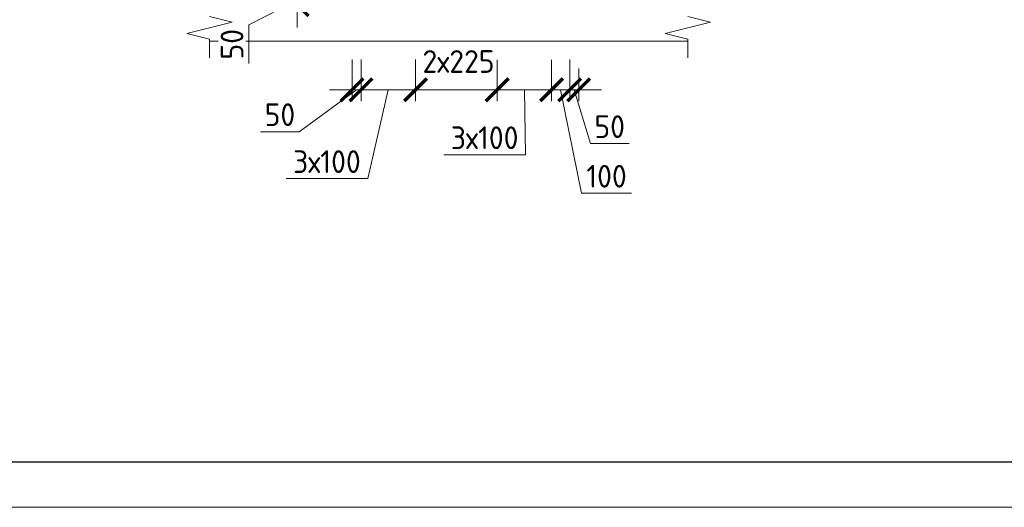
# Model space of a CAD drawing. Header units: millimetres. Extents: x 369815 to 1481759, y -423071 to -27917.
# Tile 221 of 380: x 550220 to 561076, y -198192 to -192821. Entities that reach past the tile are written whole.
import ezdxf

# ---------------------------------------------------------------- set-up
doc = ezdxf.new("R2010")
doc.units = ezdxf.units.MM
doc.linetypes.add('01 Штриховая _4 мм_', pattern=[6, 3.5, -2.5])
for name, color, linetype, lineweight in [('AF_Perekritie', 90, 'Continuous', 18), ('AF_Stena', 90, 'Continuous', 18), ('KR_Fundament', 253, 'Continuous', 18), ('размер', 1, 'Continuous', 25), ('РАЗМЕРЫ', 1, 'Continuous', 9), ('Текст', 7, 'Continuous', 25), ('ТОНКИЕ', 7, 'Continuous', 9)]:
    doc.layers.add(name, color=color, linetype=linetype, lineweight=lineweight)
doc.layers.add('ТОЛСТЫЕ_ОСНОВНЫЕ', color=6, linetype='Continuous')
doc.styles.add('GOST-2.304_Type-B', font='GOST_Common.ttf')
doc.styles.add('ГОСТ', font='GOST_Common.ttf')
doc.dimstyles.new('мой 25', dxfattribs={"dimscale": 100, "dimtxt": 2.5, "dimasz": 2.5, "dimexe": 1.25, "dimexo": 0.625, "dimtad": 1, "dimdec": 0, "dimlfac": 0.5, "dimtxsty": 'GOST-2.304_Type-B', "dimblk": 'ARCHTICK', "dimcen": 2.5, "dimdle": 1.25, "dimaunit": 1, "dimadec": 1, "dimazin": 2, "dimtfac": 1, "dimtdec": 0, "dimtmove": 1, "dimatfit": 3, "dimfxl": 6, "dimfxlon": 1, "dimtfill": 1, "dimlwd": -1, "dimlwe": -1, "dimarcsym": 0})

# ---------------------------------------------------------------- blocks, each defined once
blk = doc.blocks.new('штамп кж1.1')
at = {"layer": 'Текст', "color": 7, "attachment_point": 1, "style": 'ГОСТ'}
for s, width, heights, insert, char_height in [('\\pi594.35517;{\\fTimes New Roman|b0|i0|c204|p18;\\C256;Строительство жилого комплекса со  встроенными помещениями \\P\\pi1441.86779;общественного-делового, коммерческого назначения и \\P\\pi41.3631;поликлиническим учреждением по адресу: г. Чита, ул. 1-я Коллективная}', 11543.07, [0], (411117, -81801), 250), ('\\pi389.01406;{\\fTimes New Roman|b0|i0|c204|p18;\\C256;«Жилой дом со встроенными помещениями \\P\\pi641.91601;общественно-делового и коммерческого \\P\\pi302.06381;назначения на первом этаже здания», поз. 3.1\\P}', 7000, [1500], (410844, -83331), 225)]:
    blk.add_mtext_dynamic_manual_height_columns(s, width=width, gutter_width=12.5, heights=heights, dxfattribs=dict(at, insert=insert, char_height=char_height))
blk = doc.blocks.new('*U78')
at = {"layer": 'ТОЛСТЫЕ_ОСНОВНЫЕ', "color": 6}
blk.add_lwpolyline([(20, 5), (415, 5), (415, 292), (20, 292)], close=True, dxfattribs=at)
at = {"layer": 'ТОНКИЕ'}
blk.add_lwpolyline([(0, 0), (420, 0), (420, 297), (0, 297)], close=True, dxfattribs=at)
blk = doc.blocks.new('_ArchTick')
at = {"color": 0, "linetype": 'ByBlock', "const_width": 0.15}
blk.add_lwpolyline([(-0.5, -0.5), (0.5, 0.5)], dxfattribs=at)
blk = doc.blocks.new('*D619')
at = {"layer": 'DEFPOINTS', "color": 0, "transparency": 16777216}
for p in [(553984, -193198), (554584, -193198), (553984, -193593)]:
    blk.add_point(p, dxfattribs=at)
at = {"layer": 'РАЗМЕРЫ', "color": 0, "linetype": 'Continuous', "transparency": 16777216}
for p, q in [((553984, -193260), (553984, -193718)), ((554584, -193260), (554584, -193718)), ((554709, -193593), (553859, -193593)), ((554284, -193593), (554057, -194571)), ((554057, -194571), (553157, -194571))]:
    blk.add_line(p, q, dxfattribs=at)
at = {"layer": 'РАЗМЕРЫ', "color": 0, "transparency": 16777216, "xscale": 250, "yscale": 250, "zscale": 250, "rotation": 180}
blk.add_blockref('_ArchTick', (553984, -193593), dxfattribs=at)
at = {"layer": 'РАЗМЕРЫ', "color": 0, "transparency": 16777216, "xscale": 250, "yscale": 250, "zscale": 250}
blk.add_blockref('_ArchTick', (554584, -193593), dxfattribs=at)
at = {"layer": 'РАЗМЕРЫ', "color": 0, "transparency": 16777216, "insert": (553607, -194384), "char_height": 250, "attachment_point": 5, "style": 'GOST-2.304_Type-B', "bg_fill": 3, "box_fill_scale": 1.1, "bg_fill_color": 256, "bg_fill_true_color": 13158600, "bg_fill_transparency": 0}
blk.add_mtext('3х100', dxfattribs=at)
blk = doc.blocks.new('*D620')
at = {"layer": 'DEFPOINTS', "color": 0, "transparency": 16777216}
blk.add_point((555484, -193593), dxfattribs=at)
at = {"layer": 'РАЗМЕРЫ', "color": 0, "linetype": 'Continuous', "transparency": 16777216}
for p, q in [((554584, -193260), (554584, -193718)), ((555484, -193360), (555484, -193718)), ((554459, -193593), (555609, -193593))]:
    blk.add_line(p, q, dxfattribs=at)
at = {"layer": 'РАЗМЕРЫ', "color": 0, "transparency": 16777216, "xscale": 250, "yscale": 250, "zscale": 250, "rotation": 180}
blk.add_blockref('_ArchTick', (554584, -193593), dxfattribs=at)
at = {"layer": 'РАЗМЕРЫ', "color": 0, "transparency": 16777216, "xscale": 250, "yscale": 250, "zscale": 250}
blk.add_blockref('_ArchTick', (555484, -193593), dxfattribs=at)
at = {"layer": 'РАЗМЕРЫ', "color": 0, "transparency": 16777216, "insert": (555058, -193281), "char_height": 250, "attachment_point": 5, "style": 'GOST-2.304_Type-B', "bg_fill": 3, "box_fill_scale": 1.1, "bg_fill_color": 256, "bg_fill_true_color": 13158600, "bg_fill_transparency": 0}
blk.add_mtext('2х225', dxfattribs=at)
at = {"layer": 'DEFPOINTS', "color": 0, "transparency": 16777216}
for p in [(554584, -193198), (555484, -193298)]:
    blk.add_point(p, dxfattribs=at)
blk = doc.blocks.new('*D621')
at = {"layer": 'DEFPOINTS', "color": 0, "transparency": 16777216}
for p in [(556284, -193198), (556384, -193298), (556384, -193593)]:
    blk.add_point(p, dxfattribs=at)
at = {"layer": 'РАЗМЕРЫ', "color": 0, "linetype": 'Continuous', "transparency": 16777216}
for p, q in [((556284, -193260), (556284, -193718)), ((556384, -193360), (556384, -193718)), ((556284, -193593), (556034, -193593)), ((556284, -193593), (556384, -193593)), ((556284, -193593), (556384, -193593)), ((556334, -193593), (556513, -194186)), ((556384, -193593), (556634, -193593)), ((556513, -194186), (556938, -194186))]:
    blk.add_line(p, q, dxfattribs=at)
at = {"layer": 'РАЗМЕРЫ', "color": 0, "transparency": 16777216, "xscale": 250, "yscale": 250, "zscale": 250}
blk.add_blockref('_ArchTick', (556284, -193593), dxfattribs=at)
at = {"layer": 'РАЗМЕРЫ', "color": 0, "transparency": 16777216, "xscale": 250, "yscale": 250, "zscale": 250, "rotation": 180}
blk.add_blockref('_ArchTick', (556384, -193593), dxfattribs=at)
at = {"layer": 'РАЗМЕРЫ', "color": 0, "transparency": 16777216, "insert": (556725, -193999), "char_height": 250, "attachment_point": 5, "style": 'GOST-2.304_Type-B', "bg_fill": 3, "box_fill_scale": 1.1, "bg_fill_color": 256, "bg_fill_true_color": 13158600, "bg_fill_transparency": 0}
blk.add_mtext('50', dxfattribs=at)
blk = doc.blocks.new('*D622')
at = {"layer": 'DEFPOINTS', "color": 0, "transparency": 16777216}
for p in [(555484, -193199), (556084, -193199), (555484, -193593)]:
    blk.add_point(p, dxfattribs=at)
at = {"layer": 'РАЗМЕРЫ', "color": 0, "linetype": 'Continuous', "transparency": 16777216}
for p, q in [((555484, -193261), (555484, -193718)), ((556084, -193261), (556084, -193718)), ((556209, -193593), (555359, -193593)), ((555784, -193593), (555796, -194308)), ((555796, -194308), (554896, -194308))]:
    blk.add_line(p, q, dxfattribs=at)
at = {"layer": 'РАЗМЕРЫ', "color": 0, "transparency": 16777216, "xscale": 250, "yscale": 250, "zscale": 250, "rotation": 180}
blk.add_blockref('_ArchTick', (555484, -193593), dxfattribs=at)
at = {"layer": 'РАЗМЕРЫ', "color": 0, "transparency": 16777216, "xscale": 250, "yscale": 250, "zscale": 250}
blk.add_blockref('_ArchTick', (556084, -193593), dxfattribs=at)
at = {"layer": 'РАЗМЕРЫ', "color": 0, "transparency": 16777216, "insert": (555346, -194121), "char_height": 250, "attachment_point": 5, "style": 'GOST-2.304_Type-B', "bg_fill": 3, "box_fill_scale": 1.1, "bg_fill_color": 256, "bg_fill_true_color": 13158600, "bg_fill_transparency": 0}
blk.add_mtext('3х100', dxfattribs=at)
blk = doc.blocks.new('*D623')
at = {"layer": 'DEFPOINTS', "color": 0, "transparency": 16777216}
for p in [(556084, -193200), (556284, -193332), (556284, -193593)]:
    blk.add_point(p, dxfattribs=at)
at = {"layer": 'РАЗМЕРЫ', "color": 0, "linetype": 'Continuous', "transparency": 16777216}
for p, q in [((556084, -193262), (556084, -193718)), ((556284, -193395), (556284, -193718)), ((555959, -193593), (556409, -193593)), ((556184, -193593), (556415, -194732)), ((556415, -194732), (556965, -194732))]:
    blk.add_line(p, q, dxfattribs=at)
at = {"layer": 'РАЗМЕРЫ', "color": 0, "transparency": 16777216, "xscale": 250, "yscale": 250, "zscale": 250, "rotation": 180}
blk.add_blockref('_ArchTick', (556084, -193593), dxfattribs=at)
at = {"layer": 'РАЗМЕРЫ', "color": 0, "transparency": 16777216, "xscale": 250, "yscale": 250, "zscale": 250}
blk.add_blockref('_ArchTick', (556284, -193593), dxfattribs=at)
at = {"layer": 'РАЗМЕРЫ', "color": 0, "transparency": 16777216, "insert": (556690, -194545), "char_height": 250, "attachment_point": 5, "style": 'GOST-2.304_Type-B', "bg_fill": 3, "box_fill_scale": 1.1, "bg_fill_color": 256, "bg_fill_true_color": 13158600, "bg_fill_transparency": 0}
blk.add_mtext('100', dxfattribs=at)
blk = doc.blocks.new('*D624')
at = {"layer": 'DEFPOINTS', "color": 0, "transparency": 16777216}
for p in [(553884, -193198), (553984, -193298), (553984, -193593)]:
    blk.add_point(p, dxfattribs=at)
at = {"layer": 'РАЗМЕРЫ', "color": 0, "linetype": 'Continuous', "transparency": 16777216}
for p, q in [((553884, -193260), (553884, -193718)), ((553984, -193360), (553984, -193718)), ((553934, -193593), (553301, -194055)), ((553884, -193593), (553634, -193593)), ((553884, -193593), (553984, -193593)), ((553884, -193593), (553984, -193593)), ((553984, -193593), (554234, -193593)), ((553301, -194055), (552876, -194055))]:
    blk.add_line(p, q, dxfattribs=at)
at = {"layer": 'РАЗМЕРЫ', "color": 0, "transparency": 16777216, "xscale": 250, "yscale": 250, "zscale": 250}
blk.add_blockref('_ArchTick', (553884, -193593), dxfattribs=at)
at = {"layer": 'РАЗМЕРЫ', "color": 0, "transparency": 16777216, "xscale": 250, "yscale": 250, "zscale": 250, "rotation": 180}
blk.add_blockref('_ArchTick', (553984, -193593), dxfattribs=at)
at = {"layer": 'РАЗМЕРЫ', "color": 0, "transparency": 16777216, "insert": (553089, -193867), "char_height": 250, "attachment_point": 5, "style": 'GOST-2.304_Type-B', "bg_fill": 3, "box_fill_scale": 1.1, "bg_fill_color": 256, "bg_fill_true_color": 13158600, "bg_fill_transparency": 0}
blk.add_mtext('50', dxfattribs=at)
blk = doc.blocks.new('*D818')
at = {"layer": 'DEFPOINTS', "color": 0, "transparency": 16777216}
for p in [(553280, -192556), (553884, -192556), (553884, -192655)]:
    blk.add_point(p, dxfattribs=at)
at = {"layer": 'РАЗМЕРЫ', "color": 0, "linetype": 'Continuous', "transparency": 16777216}
for p, q in [((553280, -192556), (553280, -192306)), ((553822, -192556), (553155, -192556)), ((553280, -192655), (553280, -192556)), ((553280, -192655), (553280, -192556)), ((553280, -192605), (552748, -192879)), ((553822, -192655), (553155, -192655)), ((553280, -192655), (553280, -192905)), ((552748, -192879), (552748, -193304))]:
    blk.add_line(p, q, dxfattribs=at)
at = {"layer": 'РАЗМЕРЫ', "color": 0, "transparency": 16777216, "xscale": 250, "yscale": 250, "zscale": 250}
for p, rotation in [((553280, -192556), 270), ((553280, -192655), 90)]:
    blk.add_blockref('_ArchTick', p, dxfattribs=dict(at, rotation=rotation))
at = {"layer": 'РАЗМЕРЫ', "color": 0, "transparency": 16777216, "insert": (552561, -193091), "char_height": 250, "attachment_point": 5, "rotation": 90, "style": 'GOST-2.304_Type-B', "bg_fill": 3, "box_fill_scale": 1.1, "bg_fill_color": 256, "bg_fill_true_color": 13158600, "bg_fill_transparency": 0}
blk.add_mtext('50', dxfattribs=at)

msp = doc.modelspace()

# ---------------------------------------------------------------- linework, layer by layer
at = {"layer": 'AF_Perekritie', "linetype": '01 Штриховая _4 мм_', "lineweight": 9}
msp.add_line((557585.9, -193055.4, 3100), (557504.6, -193055.4, 3100), dxfattribs=at)
at = {"layer": 'AF_Stena', "lineweight": 20, "elevation": 3100}
for points in [[(552313.6, -192785.4), (552563.6, -192847.9)], [(557585.9, -192785.4), (557835.9, -192847.9)], [(552563.6, -192847.9), (552063.6, -192972.9)], [(557835.9, -192847.9), (557335.9, -192972.9)], [(552063.6, -192972.9), (552313.6, -193035.4)], [(557335.9, -192972.9), (557585.9, -193035.4)], [(552313.6, -193035.4), (552313.6, -193090.4)], [(552313.6, -193090.4), (552313.6, -193240.4)], [(557585.9, -193035.4), (557585.9, -193090.4)], [(557585.9, -193090.4), (557585.9, -193240.4)]]:
    msp.add_lwpolyline(points, dxfattribs=at)
at = {"layer": 'KR_Fundament', "lineweight": 9}
msp.add_line((552313.6, -193055.4, 3100), (557504.5, -193055.4, 3100), dxfattribs=at)

# ---------------------------------------------------------------- block references
at = {"xscale": 100, "yscale": 100, "zscale": 100}
msp.add_blockref('*U78', (547077.8, -198191.8, 3100), dxfattribs=at)
at = {"layer": 'размер'}
msp.add_blockref('штамп кж1.1', (120612.6, -111557.6, 3100), dxfattribs=at)

# ---------------------------------------------------------------- texts
at = {"layer": 'Текст', "color": 7, "char_height": 250, "attachment_point": 1, "style": 'ГОСТ'}
for s, insert in [('\\pi3500;{\\C0;\\P\\pi1371.59091;План пилонов} 2-5-го этажа{\\H1.83333x; }', (480882.1, -196191.8, 3100)), ('\\pi3500;{\\C256;\\P\\pi2264.39394;Пилон П1 (2-5ЭТ)}', (531471, -196191.8, 3100))]:
    msp.add_mtext_dynamic_manual_height_columns(s, width=7000, gutter_width=12.5, heights=[1500], dxfattribs=dict(at, insert=insert))

# ---------------------------------------------------------------- next in the draw order: dimensions: what is measured, and where the dimension line sits
at = {"layer": 'РАЗМЕРЫ', "color": 146, "true_color": 0x006272}
dim = msp.add_linear_dim(base=(553984.4, -193592.7, 3100), p1=(554584.4, -193198, 3100), p2=(553984.4, -193198, 3100), angle=180, text='3х100', dimstyle='мой 25', override={"dimlfac": 0.25}, dxfattribs=at)
dim.commit()
dim.dimension.update_dxf_attribs({"geometry": '*D619', "text_midpoint": (553994.3, -194571.4, 3100), "dimtype": 160})
dim = msp.add_linear_dim(base=(556384.4, -193592.7, 3100), p1=(556284.4, -193198, 3100), p2=(556384.4, -193298, 3100), angle=180, dimstyle='мой 25', dxfattribs=at)
dim.commit()
dim.dimension.update_dxf_attribs({"geometry": '*D621', "text_midpoint": (556575.1, -193999, 3100)})

# ---------------------------------------------------------------- next in the draw order: dimensions: what is measured, and where the dimension line sits
dim = msp.add_linear_dim(base=(555483.8, -193592.7, 3100), p1=(554584.4, -193198, 3100), p2=(555483.8, -193298, 3100), angle=180, text='2х225', dimstyle='мой 25', dxfattribs=at)
dim.commit()
dim.dimension.update_dxf_attribs({"geometry": '*D620', "text_midpoint": (555058, -193468.5, 3100), "dimtype": 160})
dim = msp.add_linear_dim(base=(553984.4, -193592.7, 3100), p1=(553884.4, -193198, 3100), p2=(553984.4, -193298, 3100), angle=180, dimstyle='мой 25', dxfattribs=at)
dim.commit()
dim.dimension.update_dxf_attribs({"geometry": '*D624', "text_midpoint": (553238.8, -194054.7, 3100), "dimtype": 160})

# ---------------------------------------------------------------- next in the draw order: dimensions: what is measured, and where the dimension line sits
dim = msp.add_linear_dim(base=(555483.8, -193593.4, 3100), p1=(556083.8, -193198.7, 3100), p2=(555483.8, -193198.7, 3100), angle=180, text='3х100', dimstyle='мой 25', override={"dimlfac": 0.25}, dxfattribs=at)
dim.commit()
dim.dimension.update_dxf_attribs({"geometry": '*D622', "text_midpoint": (555734, -194308.1, 3100), "dimtype": 160})

# ---------------------------------------------------------------- next in the draw order: dimensions: what is measured, and where the dimension line sits
dim = msp.add_linear_dim(base=(556284.4, -193592.7, 3100), p1=(556083.8, -193199.7, 3100), p2=(556284.4, -193332.5, 3100), angle=180, dimstyle='мой 25', dxfattribs=at)
dim.commit()
dim.dimension.update_dxf_attribs({"geometry": '*D623', "text_midpoint": (556477.1, -194732, 3100), "dimtype": 160})

# ---------------------------------------------------------------- next in the draw order: block references
at = {"layer": 'размер'}
msp.add_blockref('штамп кж1.1', (70023.8, -111557.6, 3100), dxfattribs=at)

# ---------------------------------------------------------------- next in the draw order: dimensions: what is measured, and where the dimension line sits
at = {"layer": 'РАЗМЕРЫ', "color": 146, "true_color": 0x006272}
dim = msp.add_linear_dim(base=(553279.7, -192555.5, 3100), p1=(553884.4, -192655.4, 3100), p2=(553884.4, -192555.5, 3100), angle=90, dimstyle='мой 25', dxfattribs=at)
dim.commit()
dim.dimension.update_dxf_attribs({"geometry": '*D818', "text_midpoint": (552748.4, -192941.2, 3100), "dimtype": 160})

doc.saveas('drawing.dxf')
